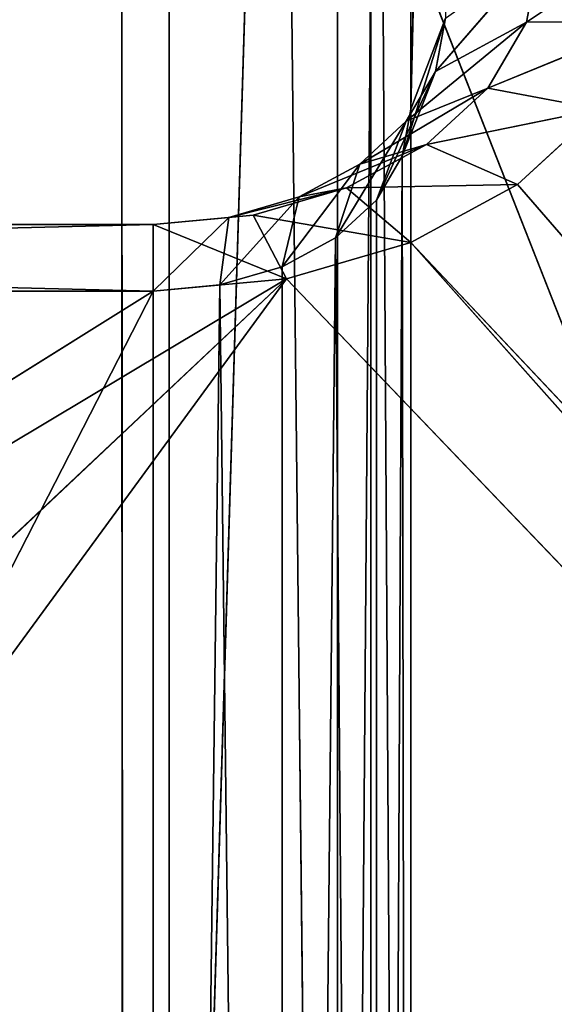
# Model space of a CAD drawing. Extents: x 257 to 312, y 0 to 136.
# Tile 413 of 656: x 295.27 to 296.31, y 88.03 to 89.94. Entities that reach past the tile are written whole.
import ezdxf

# ---------------------------------------------------------------- set-up
doc = ezdxf.new("R2010")
doc.units = 0
doc.header["$LTSCALE"] = 25.4
doc.layers.get('0').update_dxf_attribs({"color": 13, "linetype": 'CONTINUOUS'})

# ---------------------------------------------------------------- blocks, each defined once
blk = doc.blocks.new('MONO-I-KINKIET-PRZEW_D-778')
at = {"color": 7}
for p, q in [((17.2277, 47.5397, 1530.5692), (17.2277, 121.7859, 1456.323)), ((17.2277, 47.5397, 1530.5692), (17.2277, 121.7859, 1456.323)), ((16.8361, 120.7431, 1455.2803), (16.8361, 46.4969, 1529.5265)), ((16.8361, 120.7431, 1455.2803), (16.8361, 46.4969, 1529.5265)), ((17.2587, 78.6351, 1536.4916), (17.1292, 68.37, 1546.7327)), ((17.2587, 78.6351, 1536.4916), (17.1292, 68.37, 1546.7327)), ((22.5087, 78.6351, 1536.4916), (17.2587, 68.3821, 1546.7446)), ((22.5087, 78.6351, 1536.4916), (17.2587, 68.3821, 1546.7446)), ((17.2587, 78.6351, 1536.4916), (17.2587, 68.3821, 1546.7446)), ((17.2587, 78.6351, 1536.4916), (17.2587, 68.3821, 1546.7446)), ((16.9051, 68.2785, 1546.6411), (17.0087, 78.5878, 1536.4442)), ((16.9051, 68.2785, 1546.6411), (17.0087, 78.5878, 1536.4442)), ((17.0087, 78.5878, 1536.4442), (17.1292, 68.37, 1546.7327)), ((17.0087, 78.5878, 1536.4442), (17.1292, 68.37, 1546.7327)), ((17.0087, 78.5878, 1536.4442), (17.0087, 68.3347, 1546.6973)), ((17.0087, 78.5878, 1536.4442), (17.0087, 68.3347, 1546.6973)), ((16.7757, 68.12, 1546.4827), (16.8256, 78.4583, 1536.3148)), ((16.7757, 68.12, 1546.4827), (16.8256, 78.4583, 1536.3148)), ((16.8256, 68.2053, 1546.5679), (16.8256, 78.4583, 1536.3148)), ((16.8256, 68.2053, 1546.5679), (16.8256, 78.4583, 1536.3148)), ((16.9051, 68.2785, 1546.6411), (16.8256, 78.4583, 1536.3148)), ((16.9051, 68.2785, 1546.6411), (16.8256, 78.4583, 1536.3148)), ((16.7587, 68.0285, 1546.3911), (16.7587, 78.2816, 1536.1381)), ((16.7587, 78.2816, 1536.1381), (16.7587, 66.4372, 1544.7998)), ((16.7587, 78.2816, 1536.1381), (16.7587, 66.4372, 1544.7998)), ((16.7757, 68.12, 1546.4827), (16.7587, 78.2816, 1536.1381)), ((16.7587, 68.0285, 1546.3911), (16.7587, 78.2816, 1536.1381)), ((16.7757, 68.12, 1546.4827), (16.7587, 78.2816, 1536.1381)), ((12.7722, 77.8399, 1560.8694), (21.5087, 55.6185, 1538.6479)), ((12.7722, 77.8399, 1560.8694), (21.5087, 55.6185, 1538.6479)), ((16.7587, 66.4372, 1544.7998), (16.7587, 76.6903, 1534.5468)), ((16.7587, 76.6903, 1534.5468), (16.8232, 66.0184, 1544.3811)), ((16.7587, 76.6903, 1534.5468), (16.8232, 66.0184, 1544.3811)), ((16.7587, 66.4372, 1544.7998), (16.7587, 76.6903, 1534.5468)), ((16.9014, 76.0719, 1533.9283), (16.8232, 66.0184, 1544.3811)), ((16.9014, 76.0719, 1533.9283), (16.8232, 66.0184, 1544.3811)), ((17.0137, 65.6193, 1543.9819), (16.9014, 76.0719, 1533.9283)), ((16.9014, 76.0719, 1533.9283), (16.9014, 65.8188, 1544.1814)), ((16.9014, 76.0719, 1533.9283), (16.9014, 65.8188, 1544.1814)), ((17.0137, 65.6193, 1543.9819), (16.9014, 76.0719, 1533.9283)), ((17.0137, 65.6193, 1543.9819), (17.3149, 75.5177, 1533.3741)), ((17.0137, 65.6193, 1543.9819), (17.3149, 75.5177, 1533.3741)), ((17.3214, 65.2586, 1543.6212), (17.3149, 75.5177, 1533.3741)), ((17.3214, 65.2586, 1543.6212), (17.3149, 75.5177, 1533.3741)), ((20.764, 73.5046, 1552.5743), (16.9998, 68.358, 1547.4277)), ((20.764, 73.5046, 1552.5743), (16.9998, 68.358, 1547.4277)), ((12.7479, 72.8012, 1551.8708), (16.7587, 68.2873, 1547.3571)), ((12.7479, 72.8012, 1551.8708), (16.7587, 68.2873, 1547.3571)), ((12.7479, 72.8012, 1551.8708), (16.9998, 68.358, 1547.4277)), ((12.7479, 72.8012, 1551.8708), (16.9998, 68.358, 1547.4277)), ((16.9998, 68.358, 1547.4277), (21.3262, 72.4313, 1551.501)), ((16.9998, 68.358, 1547.4277), (21.3262, 72.4313, 1551.501)), ((12.9087, 72.3769, 1551.4467), (16.5515, 68.175, 1547.2446)), ((12.9087, 72.3769, 1551.4467), (16.5515, 68.175, 1547.2446)), ((12.9087, 72.3769, 1551.4467), (16.7587, 68.2873, 1547.3571)), ((12.9087, 72.3769, 1551.4467), (16.7587, 68.2873, 1547.3571)), ((16.9998, 68.358, 1547.4277), (22.1824, 71.4599, 1550.5297)), ((16.9998, 68.358, 1547.4277), (22.1824, 71.4599, 1550.5297)), ((22.1824, 71.4599, 1550.5297), (17.2587, 68.3821, 1547.4518)), ((22.1824, 71.4599, 1550.5297), (17.2587, 68.3821, 1547.4518)), ((17.2587, 68.3821, 1547.4518), (16.9998, 68.358, 1547.4277)), ((17.2587, 68.3821, 1547.4518), (16.9998, 68.358, 1547.4277)), ((17.2587, 68.3821, 1546.7446), (17.1119, 68.239, 1546.9552)), ((17.2587, 68.3821, 1546.7446), (17.1119, 68.239, 1546.9552)), ((17.1292, 68.37, 1546.7327), (17.2587, 68.3821, 1546.7446)), ((17.1292, 68.37, 1546.7327), (17.2587, 68.3821, 1546.7446)), ((22.5087, 68.3821, 1547.4518), (17.2587, 68.3821, 1547.4518)), ((17.2587, 68.3821, 1546.7446), (22.5087, 68.3821, 1546.7446)), ((17.2587, 68.2527, 1546.9689), (17.2587, 68.3821, 1546.7446)), ((17.2587, 68.3821, 1547.4518), (17.2587, 68.2527, 1547.2277)), ((17.2587, 68.3821, 1546.7446), (22.5087, 68.3821, 1546.7446)), ((17.2587, 68.3821, 1546.7446), (22.5087, 68.2527, 1546.9689)), ((17.2587, 68.3821, 1546.7446), (22.5087, 68.2527, 1546.9689)), ((17.2587, 68.2527, 1546.9689), (17.2587, 68.3821, 1546.7446)), ((17.2587, 68.2527, 1547.2277), (22.5087, 68.3821, 1547.4518)), ((17.2587, 68.2527, 1547.2277), (22.5087, 68.3821, 1547.4518)), ((17.2587, 68.3821, 1547.4518), (17.2587, 68.2527, 1547.2277)), ((22.5087, 68.3821, 1547.4518), (17.2587, 68.3821, 1547.4518)), ((16.9998, 68.358, 1547.4277), (16.7587, 68.2873, 1547.3571)), ((16.9998, 68.358, 1547.4277), (16.7587, 68.2873, 1547.3571)), ((17.1292, 68.37, 1546.7327), (16.9752, 68.199, 1546.9152)), ((17.1292, 68.37, 1546.7327), (16.9752, 68.199, 1546.9152)), ((17.2587, 68.2527, 1547.2277), (16.9998, 68.358, 1547.4277)), ((17.2587, 68.2527, 1547.2277), (16.9998, 68.358, 1547.4277)), ((17.0645, 68.2346, 1547.2096), (16.9998, 68.358, 1547.4277)), ((17.0645, 68.2346, 1547.2096), (16.9998, 68.358, 1547.4277)), ((17.0087, 68.3347, 1546.6973), (17.1292, 68.37, 1546.7327)), ((17.0087, 68.3347, 1546.6973), (17.1292, 68.37, 1546.7327)), ((17.1292, 68.37, 1546.7327), (17.1119, 68.239, 1546.9552)), ((17.1292, 68.37, 1546.7327), (17.1119, 68.239, 1546.9552)), ((17.0087, 68.3347, 1546.6973), (16.8577, 68.1352, 1546.8514)), ((17.0087, 68.3347, 1546.6973), (16.8577, 68.1352, 1546.8514)), ((16.9051, 68.2785, 1546.6411), (17.0087, 68.3347, 1546.6973)), ((16.9051, 68.2785, 1546.6411), (17.0087, 68.3347, 1546.6973)), ((17.0087, 68.3347, 1546.6973), (16.9752, 68.199, 1546.9152)), ((17.0087, 68.3347, 1546.6973), (16.9752, 68.199, 1546.9152)), ((16.7587, 68.2873, 1547.3571), (16.5515, 68.175, 1547.2446)), ((16.7587, 68.2873, 1547.3571), (16.5515, 68.175, 1547.2446)), ((17.0645, 68.2346, 1547.2096), (16.7587, 68.2873, 1547.3571)), ((17.0645, 68.2346, 1547.2096), (16.7587, 68.2873, 1547.3571)), ((16.8837, 68.1816, 1547.1566), (16.7587, 68.2873, 1547.3571)), ((16.8837, 68.1816, 1547.1566), (16.7587, 68.2873, 1547.3571)), ((16.9051, 68.2785, 1546.6411), (16.7676, 68.0522, 1546.7683)), ((16.9051, 68.2785, 1546.6411), (16.7676, 68.0522, 1546.7683)), ((16.8256, 68.2053, 1546.5679), (16.9051, 68.2785, 1546.6411)), ((16.8256, 68.2053, 1546.5679), (16.9051, 68.2785, 1546.6411)), ((16.9051, 68.2785, 1546.6411), (16.8577, 68.1352, 1546.8514)), ((16.9051, 68.2785, 1546.6411), (16.8577, 68.1352, 1546.8514)), ((17.2587, 68.2527, 1546.9689), (17.0645, 68.2346, 1547.2096)), ((17.0645, 68.2346, 1547.2096), (17.2587, 68.2527, 1547.2277)), ((17.2587, 68.2527, 1546.9689), (17.0645, 68.2346, 1547.2096)), ((17.0645, 68.2346, 1547.2096), (17.2587, 68.2527, 1547.2277)), ((17.1119, 68.239, 1546.9552), (17.2587, 68.2527, 1546.9689)), ((17.1119, 68.239, 1546.9552), (17.2587, 68.2527, 1546.9689)), ((17.2587, 68.2527, 1547.2277), (17.2587, 68.2527, 1546.9689)), ((17.2587, 68.2527, 1546.9689), (22.5087, 68.2527, 1546.9689)), ((17.2587, 68.2527, 1546.9689), (22.5087, 68.2527, 1546.9689)), ((17.2587, 68.2527, 1546.9689), (22.5087, 68.2527, 1547.2277)), ((17.2587, 68.2527, 1546.9689), (22.5087, 68.2527, 1547.2277)), ((17.2587, 68.2527, 1547.2277), (17.2587, 68.2527, 1546.9689)), ((17.2587, 68.2527, 1547.2277), (22.5087, 68.2527, 1547.2277)), ((17.2587, 68.2527, 1547.2277), (22.5087, 68.2527, 1547.2277)), ((17.1119, 68.239, 1546.9552), (16.8837, 68.1816, 1547.1566)), ((17.1119, 68.239, 1546.9552), (16.8837, 68.1816, 1547.1566)), ((16.8837, 68.1816, 1547.1566), (17.0645, 68.2346, 1547.2096)), ((16.8837, 68.1816, 1547.1566), (17.0645, 68.2346, 1547.2096)), ((16.9752, 68.199, 1546.9152), (17.1119, 68.239, 1546.9552)), ((16.9752, 68.199, 1546.9152), (17.1119, 68.239, 1546.9552)), ((17.1119, 68.239, 1546.9552), (17.0645, 68.2346, 1547.2096)), ((17.1119, 68.239, 1546.9552), (17.0645, 68.2346, 1547.2096)), ((16.8256, 68.2053, 1546.5679), (16.711, 67.9555, 1546.6716)), ((16.8256, 68.2053, 1546.5679), (16.711, 67.9555, 1546.6716)), ((16.8256, 68.2053, 1546.5679), (16.7676, 68.0522, 1546.7683)), ((16.8256, 68.2053, 1546.5679), (16.7676, 68.0522, 1546.7683)), ((16.7757, 68.12, 1546.4827), (16.8256, 68.2053, 1546.5679)), ((16.7757, 68.12, 1546.4827), (16.8256, 68.2053, 1546.5679)), ((16.9752, 68.199, 1546.9152), (16.7283, 68.0973, 1547.0723)), ((16.9752, 68.199, 1546.9152), (16.7283, 68.0973, 1547.0723)), ((16.8577, 68.1352, 1546.8514), (16.9752, 68.199, 1546.9152)), ((16.8577, 68.1352, 1546.8514), (16.9752, 68.199, 1546.9152)), ((16.9752, 68.199, 1546.9152), (16.8837, 68.1816, 1547.1566)), ((16.9752, 68.199, 1546.9152), (16.8837, 68.1816, 1547.1566)), ((16.5515, 68.175, 1547.2446), (16.3926, 68.0285, 1547.0983)), ((16.5515, 68.175, 1547.2446), (16.3926, 68.0285, 1547.0983)), ((16.8837, 68.1816, 1547.1566), (16.5515, 68.175, 1547.2446)), ((16.8837, 68.1816, 1547.1566), (16.5515, 68.175, 1547.2446)), ((16.7283, 68.0973, 1547.0723), (16.5515, 68.175, 1547.2446)), ((16.7283, 68.0973, 1547.0723), (16.5515, 68.175, 1547.2446)), ((16.7283, 68.0973, 1547.0723), (16.8837, 68.1816, 1547.1566)), ((16.7283, 68.0973, 1547.0723), (16.8837, 68.1816, 1547.1566)), ((16.8577, 68.1352, 1546.8514), (16.6091, 67.9875, 1546.9625)), ((16.8577, 68.1352, 1546.8514), (16.6091, 67.9875, 1546.9625)), ((16.8577, 68.1352, 1546.8514), (16.7283, 68.0973, 1547.0723)), ((16.8577, 68.1352, 1546.8514), (16.7283, 68.0973, 1547.0723)), ((16.7676, 68.0522, 1546.7683), (16.8577, 68.1352, 1546.8514)), ((16.7676, 68.0522, 1546.7683), (16.8577, 68.1352, 1546.8514)), ((16.7757, 68.12, 1546.4827), (16.6917, 67.8517, 1546.5679)), ((16.7757, 68.12, 1546.4827), (16.6917, 67.8517, 1546.5679)), ((16.7757, 68.12, 1546.4827), (16.711, 67.9555, 1546.6716)), ((16.7757, 68.12, 1546.4827), (16.711, 67.9555, 1546.6716)), ((16.7587, 68.0285, 1546.3911), (16.7757, 68.12, 1546.4827)), ((16.7587, 68.0285, 1546.3911), (16.7757, 68.12, 1546.4827)), ((16.7283, 68.0973, 1547.0723), (16.3926, 68.0285, 1547.0983)), ((16.7283, 68.0973, 1547.0723), (16.3926, 68.0285, 1547.0983)), ((16.6091, 67.9875, 1546.9625), (16.7283, 68.0973, 1547.0723)), ((16.6091, 67.9875, 1546.9625), (16.7283, 68.0973, 1547.0723)), ((16.7676, 68.0522, 1546.7683), (16.5342, 67.8596, 1546.8346)), ((16.7676, 68.0522, 1546.7683), (16.5342, 67.8596, 1546.8346)), ((16.7676, 68.0522, 1546.7683), (16.6091, 67.9875, 1546.9625)), ((16.7676, 68.0522, 1546.7683), (16.6091, 67.9875, 1546.9625)), ((16.711, 67.9555, 1546.6716), (16.7676, 68.0522, 1546.7683)), ((16.711, 67.9555, 1546.6716), (16.7676, 68.0522, 1546.7683)), ((16.6091, 67.9875, 1546.9625), (16.3926, 68.0285, 1547.0983)), ((16.6091, 67.9875, 1546.9625), (16.3926, 68.0285, 1547.0983)), ((16.6917, 67.8517, 1546.5679), (16.7587, 68.0285, 1546.3911)), ((16.6917, 67.8517, 1546.5679), (16.7587, 68.0285, 1546.3911)), ((16.7206, 66.3019, 1544.9352), (16.7587, 68.0285, 1546.3911)), ((16.7206, 66.3019, 1544.9352), (16.7587, 68.0285, 1546.3911)), ((16.7587, 66.4372, 1544.7998), (16.7587, 68.0285, 1546.3911)), ((16.7587, 66.4372, 1544.7998), (16.7587, 68.0285, 1546.3911)), ((16.6091, 67.9875, 1546.9625), (16.2927, 67.858, 1546.9277)), ((16.6091, 67.9875, 1546.9625), (16.2927, 67.858, 1546.9277)), ((16.5342, 67.8596, 1546.8346), (16.6091, 67.9875, 1546.9625)), ((16.5342, 67.8596, 1546.8346), (16.6091, 67.9875, 1546.9625)), ((16.711, 67.9555, 1546.6716), (16.5087, 67.7223, 1546.6973)), ((16.711, 67.9555, 1546.6716), (16.5087, 67.7223, 1546.6973)), ((16.711, 67.9555, 1546.6716), (16.5342, 67.8596, 1546.8346)), ((16.711, 67.9555, 1546.6716), (16.5342, 67.8596, 1546.8346)), ((16.6917, 67.8517, 1546.5679), (16.711, 67.9555, 1546.6716)), ((16.6917, 67.8517, 1546.5679), (16.711, 67.9555, 1546.6716)), ((16.5342, 67.8596, 1546.8346), (16.2587, 67.675, 1546.7446)), ((16.5342, 67.8596, 1546.8346), (16.2587, 67.675, 1546.7446)), ((16.5342, 67.8596, 1546.8346), (16.2927, 67.858, 1546.9277)), ((16.5342, 67.8596, 1546.8346), (16.2927, 67.858, 1546.9277)), ((16.5087, 67.7223, 1546.6973), (16.5342, 67.8596, 1546.8346)), ((16.5087, 67.7223, 1546.6973), (16.5342, 67.8596, 1546.8346))]:
    blk.add_line(p, q, dxfattribs=at)
mesh = blk.add_polyface(dxfattribs=at)
corners = [(13.8623, 48.9135, 1531.9431), (17.2277, 121.7859, 1456.323), (13.8623, 123.1598, 1457.6969)]
mesh.append_faces([[corners[k] for k in face] for face in [(0, 1, 2)]], dxfattribs={"color": 7})
mesh = blk.add_polyface(dxfattribs=at)
corners = [(16.8361, 120.7431, 1455.2803), (13.335, 47.8863, 1530.9158), (13.335, 122.1325, 1456.6697)]
mesh.append_faces([[corners[k] for k in face] for face in [(0, 1, 2)]], dxfattribs={"color": 7})
mesh = blk.add_polyface(dxfattribs=at)
corners = [(13.8623, 48.9135, 1531.9431), (17.2277, 47.5397, 1530.5692), (17.2277, 121.7859, 1456.323)]
mesh.append_faces([[corners[k] for k in face] for face in [(0, 1, 2)]], dxfattribs={"color": 7})
mesh = blk.add_polyface(dxfattribs=at)
corners = [(20.845, 120.782, 1455.3191), (17.2277, 121.7859, 1456.323), (20.5087, 46.7056, 1529.5457)]
mesh.append_faces([[corners[k] for k in face] for face in [(0, 1, 2)]], dxfattribs={"color": 7})
mesh = blk.add_polyface(dxfattribs=at)
corners = [(20.5087, 46.7056, 1529.5457), (17.2277, 121.7859, 1456.323), (20.0087, 46.7292, 1529.7588)]
mesh.append_faces([[corners[k] for k in face] for face in [(0, 1, 2)]], dxfattribs={"color": 7})
mesh = blk.add_polyface(dxfattribs=at)
corners = [(17.2277, 47.5397, 1530.5692), (20.0087, 46.7292, 1529.7588), (17.2277, 121.7859, 1456.323)]
mesh.append_faces([[corners[k] for k in face] for face in [(0, 1, 2)]], dxfattribs={"color": 7})
mesh = blk.add_polyface(dxfattribs=at)
corners = [(13.335, 47.8863, 1530.9158), (16.8361, 120.7431, 1455.2803), (16.8361, 46.4969, 1529.5265)]
mesh.append_faces([[corners[k] for k in face] for face in [(0, 1, 2)]], dxfattribs={"color": 7})
mesh = blk.add_polyface(dxfattribs=at)
corners = [(20.5859, 45.6125, 1528.3826), (16.8361, 120.7431, 1455.2803), (20.5859, 119.729, 1454.2661)]
mesh.append_faces([[corners[k] for k in face] for face in [(0, 1, 2)]], dxfattribs={"color": 7})
mesh = blk.add_polyface(dxfattribs=at)
corners = [(20.5859, 45.6125, 1528.3826), (20.5087, 45.5941, 1528.4341), (16.8361, 120.7431, 1455.2803)]
mesh.append_faces([[corners[k] for k in face] for face in [(0, 1, 2)]], dxfattribs={"color": 7})
mesh = blk.add_polyface(dxfattribs=at)
corners = [(20.5087, 45.5941, 1528.4341), (20.0087, 45.6105, 1528.64), (16.8361, 120.7431, 1455.2803)]
mesh.append_faces([[corners[k] for k in face] for face in [(0, 1, 2)]], dxfattribs={"color": 7})
mesh = blk.add_polyface(dxfattribs=at)
corners = [(16.8361, 46.4969, 1529.5265), (16.8361, 120.7431, 1455.2803), (20.0087, 45.6105, 1528.64)]
mesh.append_faces([[corners[k] for k in face] for face in [(0, 1, 2)]], dxfattribs={"color": 7})
mesh = blk.add_polyface(dxfattribs=at)
corners = [(17.5467, 79.9914, 1563.021), (15.073, 79.0116, 1562.041), (21.5087, 55.6185, 1538.6479)]
mesh.append_faces([[corners[k] for k in face] for face in [(0, 1, 2)]], dxfattribs={"color": 7})
mesh = blk.add_polyface(dxfattribs=at)
corners = [(21.5087, 55.6185, 1538.6479), (15.073, 79.0116, 1562.041), (12.7722, 77.8399, 1560.8694)]
mesh.append_faces([[corners[k] for k in face] for face in [(0, 1, 2)]], dxfattribs={"color": 7})
mesh = blk.add_polyface(dxfattribs=at)
corners = [(17.1292, 68.37, 1546.7327), (17.2587, 78.6351, 1536.4916), (17.0087, 78.5878, 1536.4442)]
mesh.append_faces([[corners[k] for k in face] for face in [(0, 1, 2)]], dxfattribs={"color": 7})
mesh = blk.add_polyface(dxfattribs=at)
corners = [(17.2587, 68.3821, 1546.7446), (17.2587, 78.6351, 1536.4916), (17.1292, 68.37, 1546.7327)]
mesh.append_faces([[corners[k] for k in face] for face in [(0, 1, 2)]], dxfattribs={"color": 7})
mesh = blk.add_polyface(dxfattribs=at)
corners = [(22.5087, 68.3821, 1546.7446), (22.5087, 78.6351, 1536.4916), (17.2587, 68.3821, 1546.7446)]
mesh.append_faces([[corners[k] for k in face] for face in [(0, 1, 2)]], dxfattribs={"color": 7})
mesh = blk.add_polyface(dxfattribs=at)
corners = [(17.2587, 68.3821, 1546.7446), (22.5087, 78.6351, 1536.4916), (17.2587, 78.6351, 1536.4916)]
mesh.append_faces([[corners[k] for k in face] for face in [(0, 1, 2)]], dxfattribs={"color": 7})
mesh = blk.add_polyface(dxfattribs=at)
corners = [(17.0087, 78.5878, 1536.4442), (16.8256, 78.4583, 1536.3148), (16.9051, 68.2785, 1546.6411)]
mesh.append_faces([[corners[k] for k in face] for face in [(0, 1, 2)]], dxfattribs={"color": 7})
mesh = blk.add_polyface(dxfattribs=at)
corners = [(17.0087, 78.5878, 1536.4442), (16.9051, 68.2785, 1546.6411), (17.0087, 68.3347, 1546.6973)]
mesh.append_faces([[corners[k] for k in face] for face in [(0, 1, 2)]], dxfattribs={"color": 7})
mesh = blk.add_polyface(dxfattribs=at)
corners = [(17.1292, 68.37, 1546.7327), (17.0087, 78.5878, 1536.4442), (17.0087, 68.3347, 1546.6973)]
mesh.append_faces([[corners[k] for k in face] for face in [(0, 1, 2)]], dxfattribs={"color": 7})
mesh = blk.add_polyface(dxfattribs=at)
corners = [(16.8256, 78.4583, 1536.3148), (16.7587, 78.2816, 1536.1381), (16.7757, 68.12, 1546.4827)]
mesh.append_faces([[corners[k] for k in face] for face in [(0, 1, 2)]], dxfattribs={"color": 7})
mesh = blk.add_polyface(dxfattribs=at)
corners = [(16.8256, 78.4583, 1536.3148), (16.7757, 68.12, 1546.4827), (16.8256, 68.2053, 1546.5679)]
mesh.append_faces([[corners[k] for k in face] for face in [(0, 1, 2)]], dxfattribs={"color": 7})
mesh = blk.add_polyface(dxfattribs=at)
corners = [(16.8256, 78.4583, 1536.3148), (16.8256, 68.2053, 1546.5679), (16.9051, 68.2785, 1546.6411)]
mesh.append_faces([[corners[k] for k in face] for face in [(0, 1, 2)]], dxfattribs={"color": 7})
mesh = blk.add_polyface(dxfattribs=at)
corners = [(16.7587, 78.2816, 1536.1381), (16.7587, 66.4372, 1544.7998), (16.7587, 68.0285, 1546.3911)]
mesh.append_faces([[corners[k] for k in face] for face in [(0, 1, 2)]], dxfattribs={"color": 7})
mesh = blk.add_polyface(dxfattribs=at)
corners = [(16.7587, 78.2816, 1536.1381), (16.7587, 76.6903, 1534.5468), (16.7587, 66.4372, 1544.7998)]
mesh.append_faces([[corners[k] for k in face] for face in [(0, 1, 2)]], dxfattribs={"color": 7})
mesh = blk.add_polyface(dxfattribs=at)
corners = [(16.7587, 78.2816, 1536.1381), (16.7587, 68.0285, 1546.3911), (16.7757, 68.12, 1546.4827)]
mesh.append_faces([[corners[k] for k in face] for face in [(0, 1, 2)]], dxfattribs={"color": 7})
mesh = blk.add_polyface(dxfattribs=at)
corners = [(21.5087, 55.6185, 1538.6479), (12.7722, 77.8399, 1560.8694), (10.6738, 76.4916, 1559.5211)]
mesh.append_faces([[corners[k] for k in face] for face in [(0, 1, 2)]], dxfattribs={"color": 7})
mesh = blk.add_polyface(dxfattribs=at)
corners = [(16.7587, 76.6903, 1534.5468), (16.8232, 66.0184, 1544.3811), (16.7587, 66.4372, 1544.7998)]
mesh.append_faces([[corners[k] for k in face] for face in [(0, 1, 2)]], dxfattribs={"color": 7})
mesh = blk.add_polyface(dxfattribs=at)
corners = [(16.7587, 76.6903, 1534.5468), (16.9014, 76.0719, 1533.9283), (16.8232, 66.0184, 1544.3811)]
mesh.append_faces([[corners[k] for k in face] for face in [(0, 1, 2)]], dxfattribs={"color": 7})
mesh = blk.add_polyface(dxfattribs=at)
corners = [(10.6738, 76.4916, 1559.5211), (8.8047, 74.9839, 1558.0134), (21.3173, 55.5916, 1538.6211)]
mesh.append_faces([[corners[k] for k in face] for face in [(0, 1, 2)]], dxfattribs={"color": 7})
mesh = blk.add_polyface(dxfattribs=at)
corners = [(21.5087, 55.6185, 1538.6479), (10.6738, 76.4916, 1559.5211), (21.3173, 55.5916, 1538.6211)]
mesh.append_faces([[corners[k] for k in face] for face in [(0, 1, 2)]], dxfattribs={"color": 7})
mesh = blk.add_polyface(dxfattribs=at)
corners = [(16.9014, 76.0719, 1533.9283), (16.9014, 65.8188, 1544.1814), (16.8232, 66.0184, 1544.3811)]
mesh.append_faces([[corners[k] for k in face] for face in [(0, 1, 2)]], dxfattribs={"color": 7})
mesh = blk.add_polyface(dxfattribs=at)
corners = [(16.9014, 76.0719, 1533.9283), (17.3149, 75.5177, 1533.3741), (17.0137, 65.6193, 1543.9819)]
mesh.append_faces([[corners[k] for k in face] for face in [(0, 1, 2)]], dxfattribs={"color": 7})
mesh = blk.add_polyface(dxfattribs=at)
corners = [(16.9014, 76.0719, 1533.9283), (17.0137, 65.6193, 1543.9819), (16.9014, 65.8188, 1544.1814)]
mesh.append_faces([[corners[k] for k in face] for face in [(0, 1, 2)]], dxfattribs={"color": 7})
mesh = blk.add_polyface(dxfattribs=at)
corners = [(17.3149, 75.5177, 1533.3741), (17.3214, 65.2586, 1543.6212), (17.0137, 65.6193, 1543.9819)]
mesh.append_faces([[corners[k] for k in face] for face in [(0, 1, 2)]], dxfattribs={"color": 7})
mesh = blk.add_polyface(dxfattribs=at)
corners = [(17.3149, 75.5177, 1533.3741), (17.9562, 75.0852, 1532.9418), (17.7317, 64.9532, 1543.3158)]
mesh.append_faces([[corners[k] for k in face] for face in [(0, 1, 2)]], dxfattribs={"color": 7})
mesh = blk.add_polyface(dxfattribs=at)
corners = [(17.3149, 75.5177, 1533.3741), (17.7317, 64.9532, 1543.3158), (17.3214, 65.2586, 1543.6212)]
mesh.append_faces([[corners[k] for k in face] for face in [(0, 1, 2)]], dxfattribs={"color": 7})
mesh = blk.add_polyface(dxfattribs=at)
corners = [(21.3173, 55.5916, 1538.6211), (8.8047, 74.9839, 1558.0134), (7.1892, 73.3363, 1556.3658)]
mesh.append_faces([[corners[k] for k in face] for face in [(0, 1, 2)]], dxfattribs={"color": 7})
mesh = blk.add_polyface(dxfattribs=at)
corners = [(20.764, 73.5046, 1552.5743), (16.9998, 68.358, 1547.4277), (12.7479, 72.8012, 1551.8708)]
mesh.append_faces([[corners[k] for k in face] for face in [(0, 1, 2)]], dxfattribs={"color": 7})
mesh = blk.add_polyface(dxfattribs=at)
corners = [(20.764, 73.5046, 1552.5743), (21.3262, 72.4313, 1551.501), (16.9998, 68.358, 1547.4277)]
mesh.append_faces([[corners[k] for k in face] for face in [(0, 1, 2)]], dxfattribs={"color": 7})
mesh = blk.add_polyface(dxfattribs=at)
corners = [(21.3173, 55.5916, 1538.6211), (7.1892, 73.3363, 1556.3658), (5.8478, 71.5699, 1554.5995)]
mesh.append_faces([[corners[k] for k in face] for face in [(0, 1, 2)]], dxfattribs={"color": 7})
mesh = blk.add_polyface(dxfattribs=at)
corners = [(16.7587, 68.2873, 1547.3571), (12.9087, 72.3769, 1551.4467), (12.7479, 72.8012, 1551.8708)]
mesh.append_faces([[corners[k] for k in face] for face in [(0, 1, 2)]], dxfattribs={"color": 7})
mesh = blk.add_polyface(dxfattribs=at)
corners = [(12.7479, 72.8012, 1551.8708), (16.9998, 68.358, 1547.4277), (16.7587, 68.2873, 1547.3571)]
mesh.append_faces([[corners[k] for k in face] for face in [(0, 1, 2)]], dxfattribs={"color": 7})
mesh = blk.add_polyface(dxfattribs=at)
corners = [(22.1824, 71.4599, 1550.5297), (16.9998, 68.358, 1547.4277), (21.3262, 72.4313, 1551.501)]
mesh.append_faces([[corners[k] for k in face] for face in [(0, 1, 2)]], dxfattribs={"color": 7})
mesh = blk.add_polyface(dxfattribs=at)
corners = [(16.5515, 68.175, 1547.2446), (16.3926, 68.0285, 1547.0983), (12.9087, 72.3769, 1551.4467)]
mesh.append_faces([[corners[k] for k in face] for face in [(0, 1, 2)]], dxfattribs={"color": 7})
mesh = blk.add_polyface(dxfattribs=at)
corners = [(12.9087, 72.3769, 1551.4467), (16.7587, 68.2873, 1547.3571), (16.5515, 68.175, 1547.2446)]
mesh.append_faces([[corners[k] for k in face] for face in [(0, 1, 2)]], dxfattribs={"color": 7})
mesh = blk.add_polyface(dxfattribs=at)
corners = [(5.8478, 71.5699, 1554.5995), (4.798, 69.7075, 1552.7371), (21.3173, 55.5916, 1538.6211)]
mesh.append_faces([[corners[k] for k in face] for face in [(0, 1, 2)]], dxfattribs={"color": 7})
mesh = blk.add_polyface(dxfattribs=at)
corners = [(22.1824, 71.4599, 1550.5297), (17.2587, 68.3821, 1547.4518), (16.9998, 68.358, 1547.4277)]
mesh.append_faces([[corners[k] for k in face] for face in [(0, 1, 2)]], dxfattribs={"color": 7})
mesh = blk.add_polyface(dxfattribs=at)
corners = [(22.1824, 71.4599, 1550.5297), (22.5087, 68.3821, 1547.4518), (17.2587, 68.3821, 1547.4518)]
mesh.append_faces([[corners[k] for k in face] for face in [(0, 1, 2)]], dxfattribs={"color": 7})
mesh = blk.add_polyface(dxfattribs=at)
corners = [(4.798, 69.7075, 1552.7371), (4.0531, 67.773, 1550.8025), (21.1551, 55.5149, 1538.5444)]
mesh.append_faces([[corners[k] for k in face] for face in [(0, 1, 2)]], dxfattribs={"color": 7})
mesh = blk.add_polyface(dxfattribs=at)
corners = [(4.798, 69.7075, 1552.7371), (21.1551, 55.5149, 1538.5444), (21.3173, 55.5916, 1538.6211)]
mesh.append_faces([[corners[k] for k in face] for face in [(0, 1, 2)]], dxfattribs={"color": 7})
mesh = blk.add_polyface(dxfattribs=at)
corners = [(17.2587, 68.3821, 1547.4518), (17.2587, 68.2527, 1547.2277), (16.9998, 68.358, 1547.4277)]
mesh.append_faces([[corners[k] for k in face] for face in [(0, 1, 2)]], dxfattribs={"color": 7})
mesh = blk.add_polyface(dxfattribs=at)
corners = [(17.2587, 68.2527, 1546.9689), (17.2587, 68.3821, 1546.7446), (17.1119, 68.239, 1546.9552)]
mesh.append_faces([[corners[k] for k in face] for face in [(0, 1, 2)]], dxfattribs={"color": 7})
mesh = blk.add_polyface(dxfattribs=at)
corners = [(17.1119, 68.239, 1546.9552), (17.2587, 68.3821, 1546.7446), (17.1292, 68.37, 1546.7327)]
mesh.append_faces([[corners[k] for k in face] for face in [(0, 1, 2)]], dxfattribs={"color": 7})
mesh = blk.add_polyface(dxfattribs=at)
corners = [(22.5087, 68.2527, 1546.9689), (22.5087, 68.3821, 1546.7446), (17.2587, 68.3821, 1546.7446)]
mesh.append_faces([[corners[k] for k in face] for face in [(0, 1, 2)]], dxfattribs={"color": 7})
mesh = blk.add_polyface(dxfattribs=at)
corners = [(22.5087, 68.2527, 1546.9689), (17.2587, 68.3821, 1546.7446), (17.2587, 68.2527, 1546.9689)]
mesh.append_faces([[corners[k] for k in face] for face in [(0, 1, 2)]], dxfattribs={"color": 7})
mesh = blk.add_polyface(dxfattribs=at)
corners = [(22.5087, 68.3821, 1547.4518), (22.5087, 68.2527, 1547.2277), (17.2587, 68.2527, 1547.2277)]
mesh.append_faces([[corners[k] for k in face] for face in [(0, 1, 2)]], dxfattribs={"color": 7})
mesh = blk.add_polyface(dxfattribs=at)
corners = [(22.5087, 68.3821, 1547.4518), (17.2587, 68.2527, 1547.2277), (17.2587, 68.3821, 1547.4518)]
mesh.append_faces([[corners[k] for k in face] for face in [(0, 1, 2)]], dxfattribs={"color": 7})
mesh = blk.add_polyface(dxfattribs=at)
corners = [(16.9998, 68.358, 1547.4277), (17.0645, 68.2346, 1547.2096), (16.7587, 68.2873, 1547.3571)]
mesh.append_faces([[corners[k] for k in face] for face in [(0, 1, 2)]], dxfattribs={"color": 7})
mesh = blk.add_polyface(dxfattribs=at)
corners = [(17.1119, 68.239, 1546.9552), (17.1292, 68.37, 1546.7327), (16.9752, 68.199, 1546.9152)]
mesh.append_faces([[corners[k] for k in face] for face in [(0, 1, 2)]], dxfattribs={"color": 7})
mesh = blk.add_polyface(dxfattribs=at)
corners = [(16.9752, 68.199, 1546.9152), (17.1292, 68.37, 1546.7327), (17.0087, 68.3347, 1546.6973)]
mesh.append_faces([[corners[k] for k in face] for face in [(0, 1, 2)]], dxfattribs={"color": 7})
mesh = blk.add_polyface(dxfattribs=at)
corners = [(16.9998, 68.358, 1547.4277), (17.2587, 68.2527, 1547.2277), (17.0645, 68.2346, 1547.2096)]
mesh.append_faces([[corners[k] for k in face] for face in [(0, 1, 2)]], dxfattribs={"color": 7})
mesh = blk.add_polyface(dxfattribs=at)
corners = [(16.9752, 68.199, 1546.9152), (17.0087, 68.3347, 1546.6973), (16.8577, 68.1352, 1546.8514)]
mesh.append_faces([[corners[k] for k in face] for face in [(0, 1, 2)]], dxfattribs={"color": 7})
mesh = blk.add_polyface(dxfattribs=at)
corners = [(16.8577, 68.1352, 1546.8514), (17.0087, 68.3347, 1546.6973), (16.9051, 68.2785, 1546.6411)]
mesh.append_faces([[corners[k] for k in face] for face in [(0, 1, 2)]], dxfattribs={"color": 7})
mesh = blk.add_polyface(dxfattribs=at)
corners = [(16.7587, 68.2873, 1547.3571), (16.8837, 68.1816, 1547.1566), (16.5515, 68.175, 1547.2446)]
mesh.append_faces([[corners[k] for k in face] for face in [(0, 1, 2)]], dxfattribs={"color": 7})
mesh = blk.add_polyface(dxfattribs=at)
corners = [(16.7587, 68.2873, 1547.3571), (17.0645, 68.2346, 1547.2096), (16.8837, 68.1816, 1547.1566)]
mesh.append_faces([[corners[k] for k in face] for face in [(0, 1, 2)]], dxfattribs={"color": 7})
mesh = blk.add_polyface(dxfattribs=at)
corners = [(16.9051, 68.2785, 1546.6411), (16.7676, 68.0522, 1546.7683), (16.8577, 68.1352, 1546.8514)]
mesh.append_faces([[corners[k] for k in face] for face in [(0, 1, 2)]], dxfattribs={"color": 7})
mesh = blk.add_polyface(dxfattribs=at)
corners = [(16.9051, 68.2785, 1546.6411), (16.8256, 68.2053, 1546.5679), (16.7676, 68.0522, 1546.7683)]
mesh.append_faces([[corners[k] for k in face] for face in [(0, 1, 2)]], dxfattribs={"color": 7})
mesh = blk.add_polyface(dxfattribs=at)
corners = [(17.2587, 68.2527, 1547.2277), (17.2587, 68.2527, 1546.9689), (17.0645, 68.2346, 1547.2096)]
mesh.append_faces([[corners[k] for k in face] for face in [(0, 1, 2)]], dxfattribs={"color": 7})
mesh = blk.add_polyface(dxfattribs=at)
corners = [(17.0645, 68.2346, 1547.2096), (17.2587, 68.2527, 1546.9689), (17.1119, 68.239, 1546.9552)]
mesh.append_faces([[corners[k] for k in face] for face in [(0, 1, 2)]], dxfattribs={"color": 7})
mesh = blk.add_polyface(dxfattribs=at)
corners = [(22.5087, 68.2527, 1547.2277), (22.5087, 68.2527, 1546.9689), (17.2587, 68.2527, 1546.9689)]
mesh.append_faces([[corners[k] for k in face] for face in [(0, 1, 2)]], dxfattribs={"color": 7})
mesh = blk.add_polyface(dxfattribs=at)
corners = [(22.5087, 68.2527, 1547.2277), (17.2587, 68.2527, 1546.9689), (17.2587, 68.2527, 1547.2277)]
mesh.append_faces([[corners[k] for k in face] for face in [(0, 1, 2)]], dxfattribs={"color": 7})
mesh = blk.add_polyface(dxfattribs=at)
corners = [(17.0645, 68.2346, 1547.2096), (17.1119, 68.239, 1546.9552), (16.8837, 68.1816, 1547.1566)]
mesh.append_faces([[corners[k] for k in face] for face in [(0, 1, 2)]], dxfattribs={"color": 7})
mesh = blk.add_polyface(dxfattribs=at)
corners = [(16.8837, 68.1816, 1547.1566), (17.1119, 68.239, 1546.9552), (16.9752, 68.199, 1546.9152)]
mesh.append_faces([[corners[k] for k in face] for face in [(0, 1, 2)]], dxfattribs={"color": 7})
mesh = blk.add_polyface(dxfattribs=at)
corners = [(16.8256, 68.2053, 1546.5679), (16.711, 67.9555, 1546.6716), (16.7676, 68.0522, 1546.7683)]
mesh.append_faces([[corners[k] for k in face] for face in [(0, 1, 2)]], dxfattribs={"color": 7})
mesh = blk.add_polyface(dxfattribs=at)
corners = [(16.8256, 68.2053, 1546.5679), (16.7757, 68.12, 1546.4827), (16.711, 67.9555, 1546.6716)]
mesh.append_faces([[corners[k] for k in face] for face in [(0, 1, 2)]], dxfattribs={"color": 7})
mesh = blk.add_polyface(dxfattribs=at)
corners = [(16.8837, 68.1816, 1547.1566), (16.9752, 68.199, 1546.9152), (16.7283, 68.0973, 1547.0723)]
mesh.append_faces([[corners[k] for k in face] for face in [(0, 1, 2)]], dxfattribs={"color": 7})
mesh = blk.add_polyface(dxfattribs=at)
corners = [(16.7283, 68.0973, 1547.0723), (16.9752, 68.199, 1546.9152), (16.8577, 68.1352, 1546.8514)]
mesh.append_faces([[corners[k] for k in face] for face in [(0, 1, 2)]], dxfattribs={"color": 7})
mesh = blk.add_polyface(dxfattribs=at)
corners = [(16.5515, 68.175, 1547.2446), (16.7283, 68.0973, 1547.0723), (16.3926, 68.0285, 1547.0983)]
mesh.append_faces([[corners[k] for k in face] for face in [(0, 1, 2)]], dxfattribs={"color": 7})
mesh = blk.add_polyface(dxfattribs=at)
corners = [(16.5515, 68.175, 1547.2446), (16.8837, 68.1816, 1547.1566), (16.7283, 68.0973, 1547.0723)]
mesh.append_faces([[corners[k] for k in face] for face in [(0, 1, 2)]], dxfattribs={"color": 7})
mesh = blk.add_polyface(dxfattribs=at)
corners = [(16.7283, 68.0973, 1547.0723), (16.8577, 68.1352, 1546.8514), (16.6091, 67.9875, 1546.9625)]
mesh.append_faces([[corners[k] for k in face] for face in [(0, 1, 2)]], dxfattribs={"color": 7})
mesh = blk.add_polyface(dxfattribs=at)
corners = [(16.6091, 67.9875, 1546.9625), (16.8577, 68.1352, 1546.8514), (16.7676, 68.0522, 1546.7683)]
mesh.append_faces([[corners[k] for k in face] for face in [(0, 1, 2)]], dxfattribs={"color": 7})
mesh = blk.add_polyface(dxfattribs=at)
corners = [(16.7757, 68.12, 1546.4827), (16.6917, 67.8517, 1546.5679), (16.711, 67.9555, 1546.6716)]
mesh.append_faces([[corners[k] for k in face] for face in [(0, 1, 2)]], dxfattribs={"color": 7})
mesh = blk.add_polyface(dxfattribs=at)
corners = [(16.7757, 68.12, 1546.4827), (16.7587, 68.0285, 1546.3911), (16.6917, 67.8517, 1546.5679)]
mesh.append_faces([[corners[k] for k in face] for face in [(0, 1, 2)]], dxfattribs={"color": 7})
mesh = blk.add_polyface(dxfattribs=at)
corners = [(16.3926, 68.0285, 1547.0983), (16.7283, 68.0973, 1547.0723), (16.6091, 67.9875, 1546.9625)]
mesh.append_faces([[corners[k] for k in face] for face in [(0, 1, 2)]], dxfattribs={"color": 7})
mesh = blk.add_polyface(dxfattribs=at)
corners = [(16.6091, 67.9875, 1546.9625), (16.7676, 68.0522, 1546.7683), (16.5342, 67.8596, 1546.8346)]
mesh.append_faces([[corners[k] for k in face] for face in [(0, 1, 2)]], dxfattribs={"color": 7})
mesh = blk.add_polyface(dxfattribs=at)
corners = [(16.5342, 67.8596, 1546.8346), (16.7676, 68.0522, 1546.7683), (16.711, 67.9555, 1546.6716)]
mesh.append_faces([[corners[k] for k in face] for face in [(0, 1, 2)]], dxfattribs={"color": 7})
mesh = blk.add_polyface(dxfattribs=at)
corners = [(16.3926, 68.0285, 1547.0983), (16.6091, 67.9875, 1546.9625), (16.2927, 67.858, 1546.9277)]
mesh.append_faces([[corners[k] for k in face] for face in [(0, 1, 2)]], dxfattribs={"color": 7})
mesh = blk.add_polyface(dxfattribs=at)
corners = [(16.7587, 68.0285, 1546.3911), (16.7206, 66.3019, 1544.9352), (16.6917, 67.8517, 1546.5679)]
mesh.append_faces([[corners[k] for k in face] for face in [(0, 1, 2)]], dxfattribs={"color": 7})
mesh = blk.add_polyface(dxfattribs=at)
corners = [(16.7587, 68.0285, 1546.3911), (16.7587, 66.4372, 1544.7998), (16.7206, 66.3019, 1544.9352)]
mesh.append_faces([[corners[k] for k in face] for face in [(0, 1, 2)]], dxfattribs={"color": 7})
mesh = blk.add_polyface(dxfattribs=at)
corners = [(16.6091, 67.9875, 1546.9625), (16.5342, 67.8596, 1546.8346), (16.2927, 67.858, 1546.9277)]
mesh.append_faces([[corners[k] for k in face] for face in [(0, 1, 2)]], dxfattribs={"color": 7})
mesh = blk.add_polyface(dxfattribs=at)
corners = [(16.711, 67.9555, 1546.6716), (16.5087, 67.7223, 1546.6973), (16.5342, 67.8596, 1546.8346)]
mesh.append_faces([[corners[k] for k in face] for face in [(0, 1, 2)]], dxfattribs={"color": 7})
mesh = blk.add_polyface(dxfattribs=at)
corners = [(16.711, 67.9555, 1546.6716), (16.6917, 67.8517, 1546.5679), (16.5087, 67.7223, 1546.6973)]
mesh.append_faces([[corners[k] for k in face] for face in [(0, 1, 2)]], dxfattribs={"color": 7})
mesh = blk.add_polyface(dxfattribs=at)
corners = [(16.2927, 67.858, 1546.9277), (16.5342, 67.8596, 1546.8346), (16.2587, 67.675, 1546.7446)]
mesh.append_faces([[corners[k] for k in face] for face in [(0, 1, 2)]], dxfattribs={"color": 7})
mesh = blk.add_polyface(dxfattribs=at)
corners = [(16.5342, 67.8596, 1546.8346), (16.5087, 67.7223, 1546.6973), (16.2587, 67.675, 1546.7446)]
mesh.append_faces([[corners[k] for k in face] for face in [(0, 1, 2)]], dxfattribs={"color": 7})

msp = doc.modelspace()

# ---------------------------------------------------------------- block references
at = {"color": 0, "rotation": 179.9999999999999}
msp.add_blockref('MONO-I-KINKIET-PRZEW_D-778', (312.7885, 157.7954, -17.3669), dxfattribs=at)

doc.saveas('drawing.dxf')
